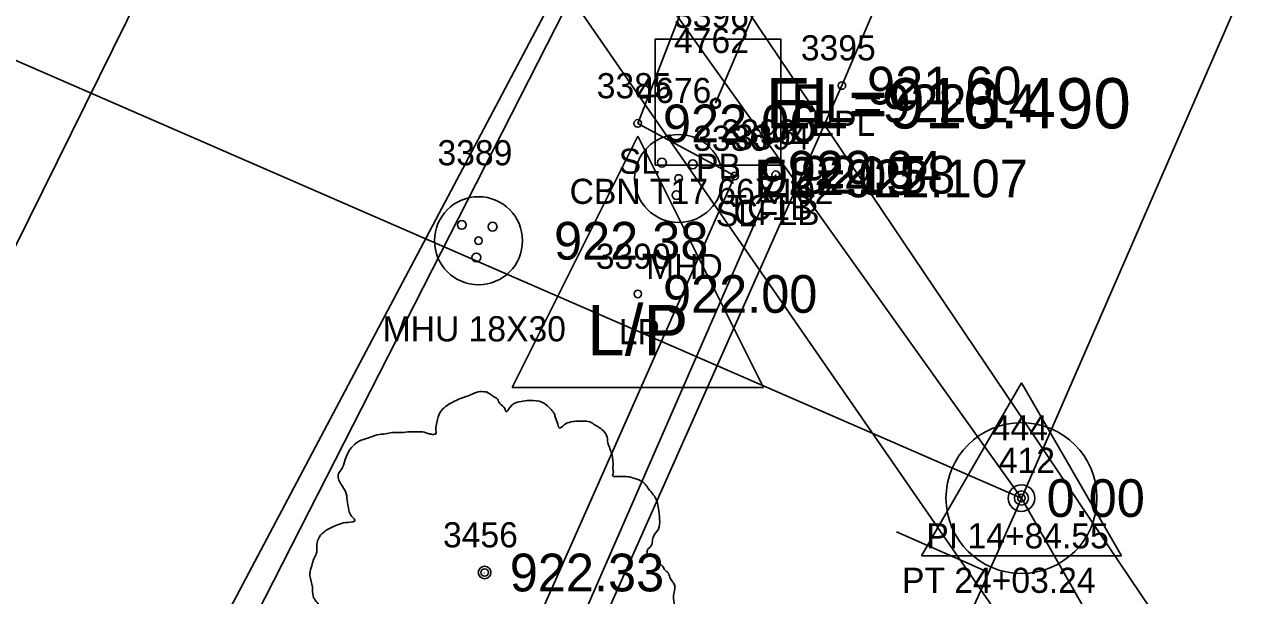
# Model space of a CAD drawing. Extents: x 1575382 to 1578175, y 1099175 to 1101955.
# Drawn here: x 1577074.42 to 1577123.6, y 1100811.89 to 1100834.58 of the extents above; entities that cross this region are included whole.
import ezdxf

# ---------------------------------------------------------------- set-up
doc = ezdxf.new("R2010")
doc.units = 0
for name, color, linetype in [('RD_EX_Conc', 7, 'Continuous'), ('RD_EX_Conc_txCode', 7, 'Continuous'), ('RD_EX_DR_Inlet', 7, 'Continuous'), ('RD_EX_DR_Inlet_txCode', 7, 'Continuous'), ('RD_EX_DR_Pipe', 7, 'Continuous'), ('RD_EX_DR_Pipe_txCode', 7, 'Continuous'), ('RD_EX_Road', 7, 'Continuous'), ('RD_EX_Road_txCode', 7, 'Continuous'), ('RD_EX_TX_Conc_ELEV', 7, 'Continuous'), ('RD_EX_TX_DR_Inlet_ELEV', 7, 'Continuous'), ('RD_EX_TX_Road_ELEV', 7, 'Continuous'), ('RD_EX_TX_UT_ELEV', 7, 'Continuous'), ('RD_EX_TX_VEG_ELEV', 7, 'Continuous'), ('RD_EX_UT', 7, 'Continuous'), ('RD_EX_UT_txCode', 7, 'Continuous'), ('RD_EX_VEG', 7, 'Continuous'), ('RD_EX_VEG_txCode', 7, 'Continuous'), ('RD_HC_Cl', 7, 'Continuous'), ('RD_HC_Data', 7, 'Continuous'), ('RD_HC_Data_Tic', 7, 'Continuous'), ('RD_HC_Survey_ELEV', 7, 'Continuous'), ('RD_HC_txCode', 7, 'Continuous'), ('RD_SMD_Locator', 7, 'Continuous'), ('RD_TX_Pipe_ElevEX', 7, 'Continuous')]:
    doc.layers.add(name, color=color, linetype=linetype)

msp = doc.modelspace()

# ---------------------------------------------------------------- linework, layer by layer
at = {"layer": 'RD_EX_Conc'}
for points in [[(1577067.37, 1100812.254), (1577083.485, 1100844.878), (1577096.643, 1100874.508), (1577116.651, 1100919.942), (1577136.82, 1100965.443), (1577156.654, 1101010.405), (1577183.297, 1101070.643)], [(1577079.252, 1100805.075), (1577097.111, 1100838.835), (1577109.69, 1100867.343), (1577130.743, 1100915.042), (1577150.176, 1100959.002), (1577170.082, 1101003.92), (1577196.775, 1101064.656), (1577202.486, 1101060.003)], [(1577079.252, 1100805.075), (1577075.837, 1100799.311), (1577082.038, 1100798.58), (1577087.636, 1100799.213), (1577090.872, 1100800.949), (1577093.856, 1100804.749), (1577104.267, 1100828.611)]]:
    msp.add_lwpolyline(points, dxfattribs=at)
at = {"layer": 'RD_EX_DR_Inlet'}
msp.add_line((1577104.47, 1100828.997), (1577104.47, 1100833.997), dxfattribs=at)
msp.add_lwpolyline([(1577104.47, 1100828.997), (1577104.47, 1100833.997), (1577099.47, 1100833.997), (1577099.47, 1100828.997)], close=True, dxfattribs=at)
for centre, radius in [((1577100.41, 1100828.464), 1.75), ((1577099.745, 1100829.093), 0.175), ((1577100.969, 1100829.024), 0.175), ((1577100.322, 1100827.799), 0.175), ((1577092.456, 1100825.987), 1.75), ((1577091.792, 1100826.617), 0.175), ((1577093.016, 1100826.547), 0.175), ((1577092.369, 1100825.322), 0.175)]:
    msp.add_circle(centre, radius, dxfattribs=at)
at = {"layer": 'RD_EX_DR_Pipe'}
for p, q in [((1577136.728, 1100785.304), (1577055.447, 1100905.927)), ((1577132.688, 1100782.794), (1577050.186, 1100902.125))]:
    msp.add_line(p, q, dxfattribs=at)
msp.add_lwpolyline([(1577226.312, 1101118.81), (1577219.842, 1101092.631), (1577219.842, 1101092.631), (1577205.279, 1101049.599), (1577205.279, 1101049.599), (1577188.031, 1101033.131), (1577188.031, 1101033.131), (1577101.879, 1100831.452)], dxfattribs=at)
at = {"layer": 'RD_EX_Road'}
msp.add_lwpolyline([(1577060.606, 1100805.432), (1577075.531, 1100798.536), (1577081.931, 1100797.671), (1577087.923, 1100798.374), (1577091.212, 1100799.398), (1577094.487, 1100804.268), (1577106.896, 1100832.158), (1577119.895, 1100862.619), (1577139.857, 1100909.397), (1577159.206, 1100954.774), (1577178.498, 1100999.731), (1577192.432, 1101032.313), (1577206.431, 1101064.716)], dxfattribs=at)
at = {"layer": 'RD_EX_UT'}
for p, q in [((1577093.787, 1100820.148), (1577098.787, 1100830.148)), ((1577098.787, 1100830.148), (1577103.787, 1100820.148)), ((1577093.787, 1100820.148), (1577103.787, 1100820.148))]:
    msp.add_line(p, q, dxfattribs=at)
at = {"layer": 'RD_EX_VEG'}
msp.add_lwpolyline([(1577107.032, 1100838.114), (1577102.407, 1100840.005), (1577098.784, 1100830.652), (1577102.641, 1100828.563), (1577091.872, 1100804.274), (1577078.023, 1100800.1), (1577101.108, 1100845.444), (1577197.024, 1101063.208), (1577201.438, 1101059.636), (1577191.641, 1101036.576), (1577187.356, 1101037.816), (1577185.071, 1101032.424), (1577189.095, 1101030.587), (1577107.032, 1100838.114)], dxfattribs=at)
for centre, radius in [((1577092.698, 1100812.797), 0.25), ((1577092.686, 1100812.778), 0.0001)]:
    msp.add_circle(centre, radius, dxfattribs=at)
for points in [[(1577092.83, 1100819.964), (1577092.53, 1100819.989), (1577092.205, 1100819.889), (1577091.956, 1100819.789), (1577091.731, 1100819.714), (1577091.506, 1100819.614), (1577091.206, 1100819.439), (1577090.981, 1100819.239), (1577090.856, 1100818.989), (1577090.806, 1100818.765), (1577090.756, 1100818.49), (1577090.756, 1100818.315), (1577090.631, 1100818.29), (1577090.481, 1100818.315), (1577090.231, 1100818.39), (1577089.981, 1100818.39), (1577089.731, 1100818.39), (1577089.382, 1100818.365), (1577089.032, 1100818.365), (1577088.757, 1100818.315), (1577088.432, 1100818.265), (1577088.057, 1100818.14), (1577087.707, 1100818.015), (1577087.408, 1100817.765), (1577087.158, 1100817.29), (1577087.033, 1100816.94), (1577086.883, 1100816.69), (1577087.033, 1100816.241), (1577087.208, 1100815.891), (1577087.233, 1100815.691), (1577087.308, 1100815.266), (1577087.408, 1100815.041), (1577087.532, 1100814.841), (1577087.458, 1100814.816), (1577087.083, 1100814.766), (1577086.783, 1100814.666), (1577086.358, 1100814.441), (1577086.133, 1100814.217), (1577086.033, 1100813.892), (1577086.008, 1100813.542), (1577085.908, 1100813.342), (1577085.833, 1100813.067), (1577085.808, 1100812.992), (1577085.758, 1100812.667), (1577085.858, 1100812.217), (1577085.883, 1100811.868), (1577086.008, 1100811.643), (1577086.158, 1100811.468), (1577086.333, 1100811.218), (1577086.733, 1100810.993), (1577087.058, 1100810.893), (1577087.258, 1100810.868), (1577087.083, 1100810.368), (1577087.033, 1100810.018), (1577086.908, 1100809.619), (1577086.908, 1100809.544), (1577086.858, 1100809.069), (1577087.008, 1100808.744), (1577087.083, 1100808.369), (1577087.258, 1100808.144), (1577087.532, 1100807.844), (1577087.857, 1100807.619), (1577088.357, 1100807.494), (1577088.757, 1100807.519), (1577089.332, 1100807.694), (1577089.582, 1100807.769), (1577089.557, 1100807.594), (1577089.582, 1100807.22), (1577089.582, 1100806.795), (1577089.731, 1100806.47), (1577089.831, 1100806.195), (1577089.981, 1100805.945), (1577090.306, 1100805.72), (1577090.706, 1100805.645), (1577091.131, 1100805.495), (1577091.581, 1100805.42), (1577092.08, 1100805.395), (1577092.68, 1100805.545), (1577092.955, 1100805.67), (1577093.055, 1100805.845), (1577093.255, 1100806.22), (1577093.205, 1100806.445), (1577093.23, 1100807.045), (1577093.33, 1100806.87), (1577093.505, 1100806.52), (1577094.005, 1100806.22), (1577094.404, 1100806.045), (1577094.879, 1100805.895), (1577095.179, 1100805.82), (1577095.654, 1100805.895), (1577096.029, 1100805.97), (1577096.404, 1100806.095), (1577096.703, 1100806.37), (1577096.878, 1100806.645), (1577096.928, 1100806.92), (1577097.003, 1100807.295), (1577097.053, 1100807.469)], [(1577097.053, 1100807.469), (1577096.978, 1100807.644), (1577096.928, 1100807.894), (1577097.003, 1100807.869), (1577097.178, 1100807.819), (1577097.453, 1100807.694), (1577097.678, 1100807.619), (1577098.003, 1100807.644), (1577098.278, 1100807.744), (1577098.728, 1100808.019), (1577099.002, 1100808.494), (1577099.277, 1100808.894), (1577099.352, 1100809.219), (1577099.302, 1100809.444), (1577099.277, 1100809.943), (1577099.077, 1100810.193), (1577099.027, 1100810.318), (1577098.927, 1100810.718), (1577099.002, 1100810.768), (1577099.277, 1100810.818), (1577099.652, 1100810.943), (1577099.927, 1100811.068), (1577100.152, 1100811.243), (1577100.227, 1100811.468), (1577100.202, 1100811.868), (1577100.252, 1100812.267), (1577100.177, 1100812.417), (1577100.077, 1100812.567), (1577100.002, 1100812.767), (1577099.852, 1100812.917), (1577099.752, 1100813.067), (1577099.652, 1100813.167), (1577099.527, 1100813.317), (1577099.352, 1100813.442), (1577099.202, 1100813.492), (1577099.152, 1100813.642), (1577099.302, 1100813.842), (1577099.352, 1100813.942), (1577099.377, 1100814.167), (1577099.602, 1100814.516), (1577099.652, 1100814.916), (1577099.602, 1100815.341), (1577099.552, 1100815.616), (1577099.402, 1100815.891), (1577099.202, 1100816.141), (1577099.077, 1100816.316), (1577098.902, 1100816.441), (1577098.578, 1100816.566), (1577098.328, 1100816.615), (1577097.978, 1100816.615), (1577097.778, 1100816.665), (1577097.803, 1100816.715), (1577097.803, 1100816.865), (1577097.803, 1100817.14), (1577097.728, 1100817.59), (1577097.578, 1100818.09), (1577097.578, 1100818.115), (1577097.478, 1100818.365), (1577097.253, 1100818.565), (1577097.078, 1100818.665), (1577096.878, 1100818.79), (1577096.628, 1100818.815), (1577096.329, 1100818.815), (1577096.054, 1100818.765), (1577095.854, 1100818.665), (1577095.679, 1100818.54), (1577095.604, 1100818.69), (1577095.504, 1100818.989), (1577095.454, 1100819.139), (1577095.304, 1100819.314), (1577095.079, 1100819.514), (1577094.629, 1100819.639), (1577094.005, 1100819.564), (1577093.705, 1100819.364), (1577093.555, 1100819.189), (1577093.505, 1100819.314), (1577093.305, 1100819.514), (1577093.205, 1100819.689), (1577093.03, 1100819.814), (1577092.88, 1100819.914), (1577092.78, 1100819.964)]]:
    msp.add_spline(points, degree=3, dxfattribs=at)
at = {"layer": 'RD_HC_Cl'}
for p, q in [((1577114.032, 1100815.757), (1577364.891, 1101392.08)), ((1576958.935, 1101033.042), (1577114.032, 1100815.757)), ((1577114.032, 1100815.757), (1577300.825, 1100487.114))]:
    msp.add_line(p, q, dxfattribs=at)
msp.add_arc((1576655.58, 1101015.31), 500, 330.8329, 336.47772, dxfattribs=at)
at = {"layer": 'RD_HC_Data'}
for p, q in [((1577114.032, 1100815.757), (1577007.98, 1100861.919)), ((1577110.061, 1100813.464), (1577114.033, 1100820.344)), ((1577114.033, 1100820.344), (1577118.002, 1100813.464)), ((1577110.061, 1100813.464), (1577118.002, 1100813.464))]:
    msp.add_line(p, q, dxfattribs=at)
for radius in [3, 0.529, 0.282]:
    msp.add_circle((1577114.032, 1100815.757), radius, dxfattribs=at)
at = {"layer": 'RD_HC_Data_Tic'}
msp.add_line((1577112.73, 1100812.793), (1577109.073, 1100814.413), dxfattribs=at)
at = {"layer": 'RD_SMD_Locator'}
for centre, radius in [((1577106.896, 1100832.158), 0.15), ((1577101.879, 1100831.452), 0.2), ((1577101.879, 1100831.452), 0.15), ((1577098.784, 1100830.652), 0.15), ((1577103.746, 1100828.811), 0.15), ((1577100.41, 1100828.464), 0.15), ((1577102.641, 1100828.563), 0.15), ((1577104.267, 1100828.611), 0.15), ((1577092.456, 1100825.987), 0.15), ((1577098.787, 1100823.872), 0.15), ((1577114.032, 1100815.757), 0.15), ((1577114.032, 1100815.757), 0.15), ((1577092.698, 1100812.797), 0.15)]:
    msp.add_circle(centre, radius, dxfattribs=at)

# ---------------------------------------------------------------- texts
at = {"layer": 'RD_EX_Conc_txCode'}
for s, p in [('3393', (1577102.116, 1100829.811)), ('3394', (1577102.637, 1100829.611)), ('TC1B', (1577102.313, 1100826.811)), ('CFLB', (1577102.59, 1100826.611))]:
    msp.add_text(s, height=1, dxfattribs=at).set_placement(p)
at = {"layer": 'RD_EX_DR_Inlet_txCode'}
for s, p in [('3396', (1577100.226, 1100834.452)), ('4676', (1577098.733, 1100831.464)), ('CBN T17 66X102', (1577096.076, 1100827.452)), ('MHD', (1577099.118, 1100824.464))]:
    msp.add_text(s, height=1, dxfattribs=at).set_placement(p)
at = {"layer": 'RD_EX_DR_Pipe_txCode'}
for s, p in [('4762', (1577100.226, 1100833.452)), ('PB', (1577101.1, 1100828.452))]:
    msp.add_text(s, height=1, dxfattribs=at).set_placement(p)
at = {"layer": 'RD_EX_Road_txCode'}
for s, p in [('3395', (1577105.266, 1100833.158)), ('EPL', (1577105.691, 1100830.158))]:
    msp.add_text(s, height=1, dxfattribs=at).set_placement(p)
at = {"layer": 'RD_EX_TX_Conc_ELEV'}
for s, p in [('922.04', (1577104.746, 1100828.061)), ('921.58', (1577105.267, 1100827.861))]:
    msp.add_text(s, height=1.5, dxfattribs=at).set_placement(p)
at = {"layer": 'RD_EX_TX_DR_Inlet_ELEV'}
for s, p in [('EL=922.14', (1577104.879, 1100830.702)), ('EL=922.107', (1577103.41, 1100827.714))]:
    msp.add_text(s, height=1.5, dxfattribs=at).set_placement(p)
at = {"layer": 'RD_EX_TX_Road_ELEV'}
msp.add_text('921.60', height=1.5, dxfattribs=at).set_placement((1577107.896, 1100831.408))
at = {"layer": 'RD_EX_TX_UT_ELEV'}
for s, p in [('922.38', (1577095.456, 1100825.237)), ('922.00', (1577099.787, 1100823.122))]:
    msp.add_text(s, height=1.5, dxfattribs=at).set_placement(p)
at = {"layer": 'RD_EX_TX_VEG_ELEV'}
for s, p in [('922.06', (1577099.784, 1100829.902)), ('922.05', (1577103.641, 1100827.813)), ('922.33', (1577093.698, 1100812.047))]:
    msp.add_text(s, height=1.5, dxfattribs=at).set_placement(p)
at = {"layer": 'RD_EX_UT'}
msp.add_text('L/P', height=2, dxfattribs=at).set_placement((1577096.778, 1100821.429))
at = {"layer": 'RD_EX_UT_txCode'}
for s, p in [('3389', (1577090.826, 1100828.987)), ('3390', (1577097.117, 1100824.872)), ('MHU 18X30', (1577088.645, 1100821.987)), ('LP', (1577098.031, 1100821.872))]:
    msp.add_text(s, height=1, dxfattribs=at).set_placement(p)
at = {"layer": 'RD_EX_VEG_txCode'}
for s, p in [('3385', (1577097.154, 1100831.652)), ('3386', (1577100.987, 1100829.563)), ('SL', (1577098.028, 1100828.652)), ('SL', (1577101.885, 1100826.563)), ('3456', (1577091.045, 1100813.797))]:
    msp.add_text(s, height=1, dxfattribs=at).set_placement(p)
at = {"layer": 'RD_HC_Survey_ELEV'}
msp.add_text('0.00', height=1.5, dxfattribs=at).set_placement((1577115.032, 1100815.007))
msp.add_text('0.00', height=1.5, dxfattribs=at).set_placement((1577115.032, 1100815.007))
at = {"layer": 'RD_HC_txCode'}
for s, p in [('444', (1577112.851, 1100818.048)), ('412', (1577113.134, 1100816.757)), ('PI 14+84.55', (1577110.253, 1100813.757)), ('PT 24+03.24', (1577109.284, 1100811.988))]:
    msp.add_text(s, height=1, dxfattribs=at).set_placement(p)
at = {"layer": 'RD_TX_Pipe_ElevEX'}
msp.add_text('EL=916.490', height=2, dxfattribs=at).set_placement((1577103.879, 1100830.452))

doc.saveas('drawing.dxf')
